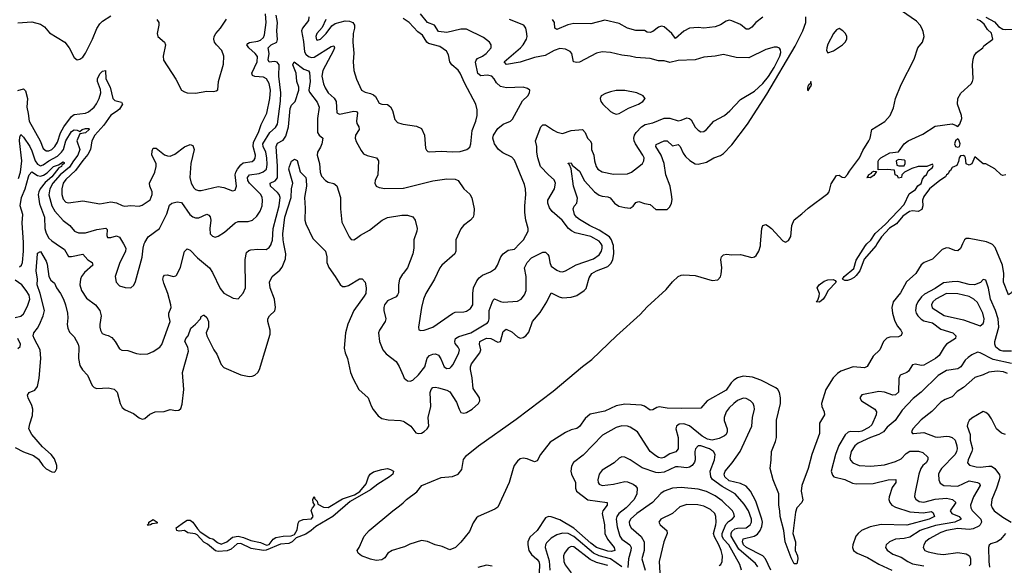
# Model space of a CAD drawing. Header units: inches. Extents: x 1694797 to 1849917, y 907313 to 1017959.
# Tile 669 of 834: x 1817283 to 1824260, y 957724 to 961589. Entities that reach past the tile are written whole.
import ezdxf

# ---------------------------------------------------------------- set-up
doc = ezdxf.new("R2010")
doc.units = ezdxf.units.IN
doc.header["$MEASUREMENT"] = 0
for name, color, linetype in [('B8915', 7, 'Continuous'), ('B8916', 7, 'Continuous'), ('B8925', 7, 'Continuous'), ('B8926', 7, 'Continuous')]:
    doc.layers.add(name, color=color, linetype=linetype)

msp = doc.modelspace()

# ---------------------------------------------------------------- linework, layer by layer
at = {"layer": 'B8915', "color": 5}
for points, elevation in [([(1817250, 958558.7), (1817310, 958527.7), (1817381.5, 958501.5), (1817416.1, 958476.1), (1817447.4, 958430), (1817470, 958407.6), (1817510, 958386), (1817530, 958384.9), (1817537.2, 958390), (1817546.6, 958410), (1817547.3, 958430), (1817530, 958478), (1817505.1, 958510), (1817444.2, 958564.2), (1817369.8, 958649.8), (1817348.3, 958690), (1817353.9, 958726.1), (1817374.7, 958785.3), (1817375.8, 958830), (1817370, 958855.1), (1817342, 958910), (1817337.6, 958930), (1817351.2, 958948.8), (1817390, 958964.4), (1817410, 958990.7), (1817421.4, 959050), (1817432, 959188), (1817427.6, 959250), (1817385.3, 959330), (1817379.1, 959350), (1817382.5, 959370), (1817410, 959404.9), (1817423.4, 959430), (1817449.2, 959490), (1817458.8, 959530), (1817427.7, 959650), (1817406.5, 959710), (1817409.4, 959750), (1817400.2, 959810), (1817408.8, 959930), (1817410, 959936), (1817430, 959946.8), (1817470, 959879.1), (1817477.6, 959857.6), (1817488.9, 959768.9), (1817504.6, 959744.6), (1817530, 959722), (1817543.8, 959690), (1817572.9, 959650), (1817593.2, 959610), (1817608.2, 959568.2), (1817620.8, 959510), (1817623.4, 959476.6), (1817619.3, 959430), (1817623.2, 959403.2), (1817635.8, 959375.8), (1817670, 959342.4), (1817698.6, 959290), (1817703.1, 959270), (1817699.8, 959190), (1817710, 959139.3), (1817728.8, 959108.8), (1817764, 959070), (1817796.9, 958996.9), (1817810, 958983.8), (1817830, 958977), (1817910, 958980.3), (1817952.3, 958972.3), (1817973.7, 958950), (1817994.9, 958870), (1818010, 958841.6), (1818030, 958824.4), (1818090, 958799.3), (1818130, 958768), (1818150, 958759.3), (1818170, 958763), (1818205.9, 958794.1), (1818244, 958810), (1818307.5, 958812.5), (1818350, 958826.7), (1818390, 958820.7), (1818410, 958822.8), (1818424.5, 958835.5), (1818435.2, 958864.8), (1818446, 958970), (1818436, 959090), (1818478.2, 959241.8), (1818474.8, 959270), (1818454.2, 959310), (1818460.3, 959330), (1818476, 959350), (1818496.7, 959403.3), (1818530, 959432), (1818563.7, 959470), (1818570, 959485.3), (1818584.9, 959495.1), (1818590, 959496.5), (1818610, 959479.1), (1818621.9, 959450), (1818620.1, 959410), (1818605.5, 959370), (1818608.9, 959348.9), (1818658.4, 959250), (1818680.2, 959220.2), (1818710, 959146.7), (1818730, 959124.2), (1818850, 959074), (1818910, 959060.7), (1818930, 959062.7), (1818950, 959071.6), (1818969.9, 959090.1), (1818981.2, 959110), (1819058.5, 959361.5), (1819058.9, 959390), (1819040.3, 959450), (1819042.2, 959470), (1819053.1, 959490), (1819090, 959525.8), (1819096.4, 959550), (1819088.7, 959610), (1819057, 959690), (1819054.2, 959730), (1819071.5, 959770), (1819125.8, 959814.2), (1819143.9, 959836.1), (1819166.1, 959893.9), (1819168.2, 959930), (1819155.2, 960000)], 620), ([(1817281.8, 959838.2), (1817295.4, 959850), (1817302.5, 959870), (1817309.9, 959949.9), (1817309.9, 960000)], 640), ([(1817541.7, 960000), (1817600.6, 959960.6), (1817630, 959910.6), (1817650, 959910.3), (1817730, 959927.7), (1817766.9, 959886.9), (1817797, 959870), (1817801.2, 959850), (1817742.5, 959797.5), (1817722, 959770), (1817712.8, 959750), (1817710.2, 959710), (1817721.5, 959670), (1817755.9, 959615.9), (1817819.5, 959570), (1817850.2, 959530), (1817860.2, 959490), (1817850.2, 959430), (1817851.4, 959410), (1817855.3, 959390), (1817866.7, 959366.7), (1817890, 959355.6), (1817910, 959352.6), (1817936.6, 959336.6), (1817960.2, 959310), (1817990, 959257.1), (1818007.9, 959247.9), (1818050, 959244.9), (1818110, 959225.3), (1818140.7, 959220.7), (1818190, 959222), (1818230, 959237.6), (1818275.1, 959270), (1818291, 959289), (1818349.6, 959450), (1818339.7, 959490), (1818339.7, 959510), (1818355.4, 959550), (1818353.5, 959570), (1818332.8, 959650), (1818303.5, 959723.5), (1818298.1, 959750), (1818302.2, 959770), (1818310, 959778.2), (1818330, 959781.5), (1818370, 959770.9), (1818390, 959775.5), (1818397.5, 959782.5), (1818423.7, 959836.3), (1818450, 959946.8), (1818461.7, 959958.3), (1818470, 959964.9), (1818490, 959956.4), (1818542.6, 959902.6), (1818627.6, 959830), (1818650, 959798.4), (1818704.6, 959684.6), (1818730, 959650.6), (1818795.2, 959615.2), (1818830, 959610.6), (1818867.2, 959652.8), (1818882.6, 959690), (1818880.7, 959890), (1818890, 959939.3), (1818905.7, 959954.3), (1818921.1, 959958.9), (1818970, 959964.1), (1819030, 959961.3), (1819050, 959974.3), (1819064.6, 959995.4), (1819066, 960000)], 640), ([(1818018.5, 960000), (1818036, 959970), (1818033.9, 959946.1), (1817992.4, 959870), (1817958.7, 959770), (1817966.7, 959730), (1817990, 959703.8), (1818030, 959692.7), (1818069.5, 959690.5), (1818092.2, 959707.7), (1818104.6, 959735.4), (1818150, 959906), (1818157.6, 959970), (1818165.9, 960000)], 660), ([(1819398.4, 960000), (1819449.4, 959949.4), (1819460.2, 959910), (1819460.2, 959870), (1819472.7, 959832.7), (1819519.5, 959770), (1819552.9, 959712.9), (1819570, 959698.4), (1819590, 959698.7), (1819612.9, 959707.1), (1819690, 959754.4), (1819710, 959753), (1819730.7, 959729.3), (1819738, 959690), (1819734.9, 959650), (1819724.6, 959630), (1819650.3, 959530), (1819608.1, 959431.9), (1819591.1, 959370), (1819582.4, 959262.4), (1819588.8, 959230), (1819606.7, 959190), (1819628, 959090), (1819645.1, 959045.1), (1819685.5, 958970), (1819751.8, 958910), (1819772.5, 958852.5), (1819787, 958827), (1819822.3, 958782.3), (1819850, 958764.4), (1819894.4, 958754.4), (1819982, 958750), (1820000, 958744.4)], 620), ([(1817250, 959478.5), (1817290.4, 959489.6), (1817310, 959505.2), (1817339.2, 959560.8), (1817354, 959610), (1817350, 959637.6), (1817330, 959671.1), (1817298.5, 959710), (1817250, 959744.4)], 640), ([(1820000, 959791.4), (1819994.8, 959785.2), (1819974.7, 959750), (1819968.4, 959710), (1819966.6, 959653.4), (1819960.5, 959639.5), (1819950, 959625.8), (1819890, 959596.8), (1819869.1, 959570), (1819862.4, 959550), (1819862.8, 959530), (1819877.2, 959470), (1819872.3, 959450), (1819832.6, 959390), (1819826.7, 959370), (1819833.8, 959310), (1819856.9, 959250), (1819880.9, 959220.9), (1819950, 959168.4), (1819972.8, 959132.8), (1820000, 959068.4)], 640), ([(1817270, 959259.5), (1817285.4, 959274.6), (1817288.3, 959290), (1817269.8, 959330)], 640), ([(1820000, 957851.3), (1819922, 957830), (1819892, 957810), (1819870, 957778), (1819850, 957762), (1819810, 957759), (1819770, 957766.6), (1819705.2, 957790), (1819682, 957810), (1819675.3, 957830), (1819689.2, 957850.8), (1819724.5, 957930), (1819759.7, 957970), (1819927.2, 958110), (1819975.2, 958144.8), (1820000, 958167.4)], 580)]:
    msp.add_lwpolyline(points, dxfattribs=dict(at, elevation=elevation))
at = {"layer": 'B8915', "color": 5, "elevation": 580}
for points in [[(1819010, 957828.3), (1818922.4, 957842.4), (1818850, 957878.3), (1818824.9, 957875.1), (1818781.2, 957838.8), (1818753.6, 957826.4), (1818690, 957822.7), (1818670, 957827.3), (1818614.1, 957874.1), (1818587.1, 957887.1), (1818539.9, 957939.9), (1818526.2, 957946.2), (1818474.2, 957954.2), (1818450, 957969.6), (1818413.3, 957966.7), (1818397.2, 957970), (1818391.3, 957990), (1818450, 958033), (1818470, 958043.2), (1818490, 958042.9), (1818510.6, 958030.6), (1818542, 957982), (1818562.1, 957962.1), (1818630, 957916.3), (1818650.8, 957910.8), (1818684.5, 957884.5), (1818710, 957872.8), (1818750.9, 957889.1), (1818790, 957923.2), (1818830, 957930.2), (1818870, 957921.4), (1818920.2, 957900.2), (1818990, 957886.3), (1819033, 957867), (1819050, 957871.5), (1819079.1, 957910), (1819099.1, 957920.9), (1819150, 957931.5), (1819206.6, 957933.4), (1819230, 957943), (1819250, 957976), (1819256.6, 958023.4), (1819264, 958036), (1819292.1, 958047.9), (1819350, 958052), (1819362, 958070), (1819348.9, 958111.1), (1819358, 958130), (1819375.3, 958150), (1819362.7, 958170), (1819361.2, 958190), (1819369.5, 958210.5), (1819375.2, 958195.2), (1819390, 958178), (1819396.3, 958156.3), (1819436.9, 958136.9), (1819470, 958133.4), (1819570, 958194.6), (1819656, 958224), (1819693.2, 958246.8), (1819738.9, 958301.1), (1819754.7, 958350), (1819766.4, 958370), (1819790, 958385), (1819850, 958403.5), (1819889.1, 958409.1), (1819910, 958403.6), (1819931.7, 958390), (1819926.2, 958370), (1819904.4, 958350), (1819821.8, 958298.2), (1819770, 958259.7), (1819624.8, 958175.2), (1819502.5, 958070), (1819380.5, 957999.5), (1819348, 957970), (1819310, 957944.9), (1819242.2, 957917.8), (1819213.2, 957890), (1819190, 957877.8), (1819130, 957874.4), (1819029.1, 957830.9)], [(1818190, 958006), (1818188.2, 958010), (1818198.9, 958021.1), (1818198.9, 958030), (1818230, 958048.5), (1818257.6, 958030), (1818256.5, 958023.5), (1818222.8, 958017.2), (1818210, 958009.8)]]:
    msp.add_lwpolyline(points, close=True, dxfattribs=at)
at = {"layer": 'B8916', "color": 5}
for points, elevation in [([(1817270, 961087), (1817310, 961098.5), (1817324.3, 961084.3), (1817339.5, 961030), (1817332.9, 960970), (1817343.9, 960923.9), (1817349.7, 960869.7), (1817427.7, 960730), (1817450, 960676.9), (1817470, 960660.1), (1817490, 960660.3), (1817510, 960669.2), (1817532, 960690), (1817550, 960722.2), (1817572.9, 960787.1), (1817595.1, 960830), (1817650, 960902.7), (1817670, 960917.5), (1817750, 960926.7), (1817770, 960936.4), (1817809.7, 960970.3), (1817827.8, 960992.2), (1817846.4, 961030), (1817856.9, 961070), (1817854.7, 961094.7), (1817834.2, 961150), (1817833.8, 961170), (1817850, 961206), (1817870, 961223.2), (1817891.4, 961230), (1817893.3, 961170), (1817923.6, 961110), (1817943.3, 961030), (1817957.3, 961017.3), (1818004.6, 961004.6), (1818010, 960996.4), (1818011.9, 960990), (1817990, 960956.2), (1817970, 960938.3), (1817927.9, 960912.1), (1817878.7, 960841.3), (1817816.7, 960770), (1817794.9, 960730), (1817783.7, 960670), (1817766.5, 960633.5), (1817730, 960592.2), (1817678.2, 960521.8), (1817610, 960457.1), (1817592.3, 960430), (1817581.3, 960390), (1817580.9, 960350), (1817590, 960318), (1817610, 960297.5), (1817630, 960292.5), (1817730, 960305.8), (1817850, 960284.6), (1817930, 960299.5), (1817970, 960292.4), (1818010, 960272.2), (1818029, 960269), (1818070, 960273.1), (1818128.9, 960268.9), (1818150, 960276.1), (1818207.1, 960312.9), (1818221.8, 960350), (1818222.2, 960370), (1818206.4, 960410), (1818203.5, 960430), (1818241.4, 960510), (1818250.8, 960550), (1818249, 960570), (1818219.6, 960630), (1818221.2, 960658.8), (1818230, 960678.9), (1818250, 960678.2), (1818310, 960632.1), (1818330, 960624.1), (1818350, 960622.6), (1818383.5, 960636.5), (1818450, 960689.4), (1818490, 960705.5), (1818510, 960697.6), (1818518.6, 960670), (1818495.3, 960570), (1818489.2, 960470), (1818498.4, 960430), (1818517.1, 960397.1), (1818530, 960384.9), (1818550, 960378.5), (1818570, 960378.6), (1818690, 960407.7), (1818730, 960400.7), (1818790, 960375.8), (1818810, 960380.5), (1818818.8, 960410), (1818810.3, 960490), (1818814.9, 960510), (1818826.7, 960530), (1818850, 960561), (1818866.1, 960573.9), (1818930, 960585.4), (1818944.4, 960595.6), (1818952, 960608), (1818954.3, 960630), (1818938.3, 960690), (1818939.1, 960720.9), (1818975.6, 960790), (1818993.8, 960846.2), (1819033.2, 960926.8), (1819055.3, 961030), (1819060.5, 961090), (1819050, 961136), (1819031.8, 961170), (1819010, 961181.1), (1818950, 961185.5), (1818933.3, 961193.3), (1818929.1, 961210), (1818966.2, 961290), (1818967.1, 961327.1), (1818951.9, 961350), (1818906.2, 961390), (1818892.4, 961410), (1818898.9, 961421.1), (1818911.7, 961428.3), (1818970, 961436.3), (1818990, 961443.7), (1819010, 961462.5), (1819017.5, 961482.5), (1819028.9, 961570), (1819024.2, 961630)], 680), ([(1817270, 961567.7), (1817370, 961572.9), (1817430, 961558), (1817458.2, 961538.2), (1817494.9, 961494.9), (1817602.4, 961430), (1817634.4, 961390), (1817670, 961321), (1817690, 961304), (1817710, 961308.2), (1817730, 961324.4), (1817750, 961352.7), (1817799.8, 961450), (1817830, 961527.2), (1817850, 961559), (1817870, 961578.2), (1817930, 961617)], 720), ([(1818165.9, 960000), (1818169, 960011), (1818193.6, 960050), (1818274.3, 960110), (1818325.9, 960214.1), (1818345.7, 960274.3), (1818360.4, 960290), (1818398.2, 960298.2), (1818430, 960293.5), (1818488.9, 960208.9), (1818510, 960193.2), (1818530, 960185.7), (1818553.6, 960186.4), (1818610, 960211.7), (1818623.6, 960203.6), (1818632, 960192), (1818636.5, 960170), (1818629.3, 960109.3), (1818632.3, 960072.3), (1818650, 960054.6), (1818669.2, 960049.2), (1818690, 960054.9), (1818735.3, 960084.7), (1818810, 960150.2), (1818830, 960159.8), (1818901.1, 960158.9), (1818932.3, 960167.7), (1818964, 960196), (1818986.5, 960233.5), (1819000.7, 960270), (1819004.2, 960310), (1819001, 960330), (1818991.4, 960350), (1818911.3, 960430), (1818900.4, 960450), (1818897.3, 960470), (1818910.4, 960489.6), (1818980.9, 960499.1), (1819008.9, 960511.1), (1819031.5, 960530), (1819037.4, 960562.6), (1819033.8, 960610), (1819026.9, 960650), (1819009.2, 960690), (1819007.1, 960710), (1819056.4, 960790), (1819095, 960825), (1819110.6, 960849.4), (1819130.9, 961010.9), (1819134.5, 961070), (1819119, 961190), (1819121.7, 961270), (1819108.3, 961288.3), (1819088.1, 961291.9), (1819050, 961288.7), (1819043.5, 961303.5), (1819050.3, 961349.7), (1819044.3, 961390), (1819063.9, 961410), (1819105, 961430), (1819110.4, 961449.6), (1819106.2, 961510), (1819109, 961570), (1819100.9, 961620.9)], 660), ([(1818255.6, 961590), (1818270.2, 961570), (1818270.2, 961550), (1818256.5, 961490), (1818262.6, 961470), (1818310.2, 961430.2), (1818316.9, 961410), (1818298.7, 961330), (1818301.7, 961301.7), (1818390, 961167.3), (1818430, 961090.5), (1818450, 961077.1), (1818470.3, 961070.3), (1818530, 961069.2), (1818610, 961081.7), (1818659.4, 961080.6), (1818675.8, 961084.2), (1818687.3, 961092.7), (1818691.9, 961151.9), (1818726.5, 961273.5), (1818729.9, 961330), (1818715.2, 961370), (1818677.1, 961410), (1818664.1, 961430), (1818659.7, 961450), (1818662.1, 961470), (1818671.9, 961490), (1818706.7, 961530), (1818747.5, 961592.5)], 720), ([(1819332.5, 961610), (1819330, 961583.1), (1819286.8, 961530), (1819280.7, 961510), (1819295.2, 961435.2), (1819301.3, 961361.3), (1819310, 961345), (1819330, 961327.5), (1819350, 961321.2), (1819370, 961324.3), (1819490, 961399.8), (1819510, 961404.9), (1819513.3, 961390), (1819506.9, 961370), (1819430, 961229.6), (1819425.2, 961190), (1819435.5, 961135.5), (1819446.8, 961106.8), (1819470, 961071.3), (1819512.6, 961032.6), (1819525.1, 961010), (1819530.5, 960930), (1819550, 960920.8), (1819650, 960940.1), (1819670, 960938.6), (1819677.8, 960930), (1819668.9, 960870), (1819673.1, 960853.1), (1819686.7, 960830), (1819688.9, 960810), (1819663.1, 960770), (1819661.1, 960750), (1819667, 960727), (1819702, 960662), (1819719.6, 960639.6), (1819746.3, 960626.3), (1819811.1, 960611.1), (1819826.7, 960590), (1819821.5, 960490), (1819803.1, 960450), (1819799.5, 960430), (1819808.5, 960410), (1819830, 960400.8), (1819870, 960393.6), (1820000, 960396.5)], 660), ([(1819453.4, 961590), (1819426.4, 961533.6), (1819388.4, 961490), (1819382.2, 961470), (1819387.3, 961447.3), (1819390, 961444.6), (1819414, 961450), (1819454.8, 961490), (1819495.3, 961544.7), (1819518.6, 961561.4), (1819590, 961580.6), (1819619.6, 961579.6), (1819644, 961570), (1819656.6, 961550), (1819656.6, 961530), (1819646.3, 961490), (1819642.6, 961430), (1819651.3, 961351.3), (1819646.2, 961290), (1819651.2, 961230), (1819670, 961167.7), (1819706, 961090), (1819730, 961075.2), (1819770, 961066.8), (1819790, 961057.7), (1819803.8, 961043.8), (1819830, 960998.4), (1819850, 960991.6), (1819890, 960987.7), (1819910, 960971.8), (1819924.9, 960944.9), (1819941.6, 960881.6), (1819961.2, 960861.2), (1819990.9, 960850.9), (1820000, 960849.5)], 680), ([(1819066, 960000), (1819073.7, 960026.3), (1819078.5, 960110), (1819121.7, 960270), (1819128.6, 960328.6), (1819120.8, 960350), (1819110, 960364), (1819060.3, 960410), (1819058.3, 960430), (1819093.4, 960446.6), (1819110.3, 960469.7), (1819110.7, 960550.7), (1819099.3, 960690), (1819110, 960714.3), (1819150, 960735.7), (1819170, 960763.6), (1819186.7, 960830), (1819200.8, 960959.2), (1819210, 960982.3), (1819234.3, 961010), (1819262.2, 961090), (1819262.2, 961110), (1819246.6, 961150), (1819241.6, 961210), (1819218.8, 961270), (1819228.5, 961291.5), (1819297.6, 961237.6), (1819330, 961226.7), (1819335.7, 961215.7), (1819340.5, 961150), (1819332.7, 961090), (1819335.6, 961075.6), (1819390, 961005.3), (1819405.8, 960970), (1819393.5, 960890), (1819393.7, 960790), (1819404, 960770), (1819430.4, 960750), (1819424.2, 960710), (1819414.8, 960685.2), (1819392.3, 960650), (1819390.2, 960630), (1819407.1, 960570), (1819411.6, 960510), (1819421.1, 960481.1), (1819449.3, 960449.3), (1819470, 960438.9), (1819510, 960428.7), (1819531.1, 960411.1), (1819557.3, 960330), (1819555.3, 960250), (1819565.3, 960154.7), (1819617.1, 960050), (1819632.8, 960032.8), (1819650, 960030.5), (1819670, 960040.4), (1819698, 960062), (1819762.5, 960097.5), (1819852, 960170), (1819890, 960187.7), (1819990, 960204), (1820000, 960203.9)], 640), ([(1817275.6, 960464.4), (1817289.2, 960510), (1817297.1, 960590), (1817281.6, 960730), (1817283.3, 960756.7), (1817290, 960774.9), (1817310, 960757.7), (1817355.9, 960690), (1817370, 960660.9), (1817393.1, 960590), (1817410, 960565.4), (1817430, 960554.7), (1817450, 960560.8), (1817490.1, 960589.8), (1817550, 960621.4), (1817580.4, 960650), (1817593.8, 960670), (1817610.9, 960730), (1817650, 960796), (1817670, 960808.2), (1817690, 960806.7), (1817710, 960798), (1817725.6, 960810), (1817750, 960817.8), (1817770, 960819), (1817774.9, 960814.9), (1817775.1, 960810), (1817750, 960786.3), (1817710, 960779.6), (1817688.8, 960730), (1817709.4, 960670), (1817695.1, 960630), (1817663.4, 960590), (1817636.7, 960543.3), (1817570, 960491.1), (1817517.7, 960430), (1817496.4, 960390), (1817489.2, 960349.2), (1817510.6, 960270), (1817531.6, 960231.6), (1817590, 960165.5), (1817638, 960130), (1817672, 960090), (1817699, 960079), (1817750, 960078.7), (1817830, 960102.4), (1817893.1, 960113.1), (1817903.1, 960103.1), (1817901.2, 960061.2), (1817906.1, 960046.1), (1817930, 960046), (1817970, 960058.5), (1817990, 960048.7), (1818018.5, 960000)], 660), ([(1819155.2, 960000), (1819149.7, 960030), (1819148.4, 960071.6), (1819161.4, 960190), (1819206, 960330), (1819209.2, 960390), (1819218.5, 960430), (1819191.3, 960530), (1819194.7, 960550), (1819210, 960586.8), (1819230, 960601), (1819250, 960591.3), (1819270.2, 960510.2), (1819310, 960470.3), (1819313.4, 960453.4), (1819314.7, 960410), (1819301.1, 960330), (1819306.1, 960253.9), (1819304.7, 960170), (1819310, 960144), (1819359.1, 960039.1), (1819398.4, 960000)], 620), ([(1817309.9, 960000), (1817309.9, 960010), (1817299.6, 960150), (1817305.8, 960210), (1817286.2, 960270), (1817295.4, 960330), (1817321.8, 960390), (1817344.5, 960475.5), (1817350, 960491.1), (1817370, 960510.6), (1817410, 960484.8), (1817430, 960480.5), (1817452.7, 960487.3), (1817476.6, 960503.4), (1817523.6, 960550), (1817558.5, 960561.5), (1817590, 960581.1), (1817597.2, 960577.2), (1817598.4, 960570), (1817581.8, 960558.2), (1817579.4, 960550), (1817561.1, 960538.9), (1817510, 960475.5), (1817463.6, 960436.4), (1817428.5, 960391.5), (1817417.9, 960370), (1817414.6, 960350), (1817424.4, 960284.4), (1817459.1, 960190), (1817460.1, 960110), (1817470, 960075.9), (1817490, 960041.3), (1817510, 960021.3), (1817541.7, 960000)], 640)]:
    msp.add_lwpolyline(points, dxfattribs=dict(at, elevation=elevation))
at = {"layer": 'B8925', "color": 5}
for points, elevation in [([(1823964.3, 960000), (1823950, 959967.3), (1823930, 959950.8), (1823910, 959953), (1823870, 959971.2), (1823850, 959973.3), (1823819.1, 959960.9), (1823750, 959892.3), (1823691.2, 959868.8), (1823670, 959851.9), (1823632.9, 959790), (1823567.3, 959732.7), (1823525.3, 959654.7), (1823473.3, 959590), (1823462.1, 959550), (1823467, 959510), (1823481.1, 959461.1), (1823501.3, 959421.3), (1823526.2, 959390), (1823535.6, 959370), (1823529.2, 959350.8), (1823510, 959342.9), (1823450, 959340.6), (1823427.1, 959332.9), (1823404.3, 959310), (1823379.1, 959250), (1823330, 959204.6), (1823287.6, 959132.4), (1823270, 959123.7), (1823190, 959129.9), (1823101.5, 959098.5), (1823077.8, 959082.2), (1823048.4, 959051.6), (1822995.1, 958970), (1822965.8, 958870), (1822967.8, 958847.8), (1822983.8, 958810), (1822985.4, 958790), (1822951.5, 958730), (1822950, 958658), (1822896.6, 958510), (1822870.8, 958410), (1822824.7, 958290), (1822821.5, 958250), (1822833.2, 958186.8), (1822826, 958170), (1822789.2, 958130.8), (1822779.5, 958100.5), (1822761.5, 957950), (1822779.5, 957890), (1822777.8, 957830), (1822795.4, 957790), (1822797.6, 957770), (1822790, 957735.3), (1822770, 957734), (1822750, 957776), (1822708.2, 957890), (1822697.2, 957970), (1822670.8, 958070), (1822669.8, 958110), (1822662.2, 958150), (1822661.7, 958230), (1822621.1, 958330), (1822599.8, 958410), (1822609, 958470), (1822610, 958530.6), (1822639.1, 958600.9), (1822645.8, 958630), (1822646.9, 958753.1), (1822673.1, 958870), (1822673.3, 958910), (1822667.5, 958947.5), (1822656, 958970), (1822641.8, 958981.8), (1822535.2, 959035.2), (1822476.3, 959056.2), (1822410, 959064.5), (1822370, 959053), (1822343.7, 959036.3), (1822324, 959016), (1822290, 958964.9), (1822155.4, 958890), (1822110, 958837.7), (1821970, 958833.7), (1821870, 958838.1), (1821813.6, 958846.4), (1821797.1, 958842.9), (1821770, 958826), (1821750, 958822.4), (1821710.4, 958850.4), (1821690, 958857.9), (1821570, 958864.7), (1821510, 958852.8), (1821430, 958816.6), (1821325.4, 958794.6), (1821290, 958764.7), (1821250, 958706.1), (1821230, 958692.9), (1821190, 958682.9), (1821150, 958665.5), (1821042.8, 958597.2), (1820973.8, 958510), (1820950, 958463.7), (1820930, 958456.4), (1820878.2, 958478.2), (1820850, 958482.4), (1820830, 958477.2), (1820810, 958460.5), (1820787.5, 958430), (1820778.8, 958410), (1820752.1, 958310), (1820670, 958136), (1820650, 958121.6), (1820531, 958070), (1820519.9, 958060.1), (1820495.8, 958024.2), (1820470, 957962.7), (1820410, 957887.6), (1820372.2, 957850), (1820330, 957832.7), (1820277.5, 957857.5), (1820228, 957870), (1820172.1, 957892.1), (1820130, 957899.3), (1820047.1, 957872.9), (1820010, 957854), (1820000, 957851.3)], 580), ([(1820000, 958167.4), (1820024.7, 958190), (1820096.7, 958243.3), (1820132.3, 958290), (1820270, 958347.1), (1820350, 958353.2), (1820391, 958369), (1820416.2, 958403.8), (1820426.8, 958473.2), (1820450, 958501.4), (1820535, 958570), (1820800.5, 958759.5), (1821062.5, 958957.5), (1821270, 959132.3), (1821338.2, 959181.8), (1821511.9, 959350), (1821680.4, 959499.6), (1821730, 959554.6), (1821863.2, 959676.8), (1821910, 959731.9), (1821950, 959770.2), (1821970, 959779.6), (1821990, 959781.1), (1822070, 959777), (1822190, 959742.4), (1822230, 959745.5), (1822250, 959767.3), (1822254.6, 959785.4), (1822258.9, 959830), (1822251.6, 959890), (1822256, 959910), (1822270, 959924), (1822291.9, 959928.1), (1822330, 959923.1), (1822390, 959924.7), (1822470, 959904.2), (1822490, 959908.2), (1822500.9, 959919.1), (1822521, 959950), (1822532.6, 959987.4), (1822533.5, 960000)], 580), ([(1820000, 958744.4), (1820010, 958741.3), (1820055.5, 958710), (1820090, 958662), (1820110, 958657.1), (1820130, 958661.1), (1820150, 958672), (1820171.1, 958690), (1820181.5, 958710), (1820177.7, 958770), (1820195.3, 958850), (1820191.9, 958948.1), (1820197.8, 958970), (1820210, 958984.4), (1820230, 958986), (1820250, 958980.9), (1820310, 958963.8), (1820331.8, 958951.8), (1820379.3, 958879.3), (1820396.6, 958830), (1820410, 958806.6), (1820430, 958802), (1820450, 958807.1), (1820489.3, 958830), (1820534.8, 958870), (1820543.9, 958890), (1820541.7, 958910), (1820495.8, 958975.8), (1820489.1, 959050.9), (1820476.4, 959110), (1820476.6, 959130), (1820484.9, 959150), (1820542.7, 959230), (1820549.9, 959250), (1820540.6, 959290), (1820544.4, 959310), (1820590, 959333.9), (1820621.1, 959330), (1820670, 959305.2), (1820689.8, 959310.2), (1820710, 959381.3), (1820730, 959396.1), (1820770, 959378.2), (1820810, 959341.5), (1820830, 959334), (1820850, 959338.5), (1820869.6, 959350), (1820890, 959375.5), (1820917.6, 959450), (1820970, 959515.5), (1821018.1, 959590), (1821050, 959654.4), (1821105.4, 959625.4), (1821130, 959619), (1821190, 959624.3), (1821230, 959636), (1821282.2, 959670), (1821296, 959684), (1821318.8, 959761.1), (1821336.5, 959790), (1821370, 959809.1), (1821450, 959840.5), (1821474.9, 959865.1), (1821486.7, 959890), (1821494.2, 959930), (1821489.6, 959990), (1821486.2, 960000)], 620), ([(1820000, 959068.4), (1820007.8, 959050), (1820030, 959031.6), (1820050, 959029.2), (1820070, 959036.5), (1820110, 959072.7), (1820153.3, 959130), (1820170, 959190.3), (1820186.9, 959210), (1820210, 959218.6), (1820230, 959221.5), (1820251.6, 959211.6), (1820267.1, 959187.1), (1820290.4, 959130), (1820310, 959118.3), (1820330, 959120.9), (1820341.3, 959130), (1820353.7, 959146.3), (1820394.2, 959230), (1820399.1, 959250), (1820391.1, 959270), (1820370, 959296), (1820366, 959310), (1820370.9, 959330), (1820394.6, 959345.4), (1820478.9, 959370), (1820598.7, 959441.3), (1820605.7, 959450), (1820609.2, 959470), (1820609.9, 959530), (1820630, 959586.7), (1820637.5, 959602.5), (1820648.4, 959611.5), (1820690, 959592), (1820710, 959587.5), (1820810, 959594.9), (1820835.8, 959610), (1820859.7, 959640.3), (1820871.8, 959670), (1820871.6, 959770), (1820860.2, 959830), (1820878.1, 959870), (1820910, 959900.9), (1820990, 959943.2), (1821010, 959941.2), (1821026.4, 959926.4), (1821033.3, 959913.3), (1821039.3, 959870), (1821050, 959843.2), (1821090, 959813.8), (1821110, 959804.9), (1821130, 959802.7), (1821150, 959808.9), (1821226.7, 959853.3), (1821350, 959894.8), (1821390, 959923), (1821406.5, 959950), (1821411.2, 959970), (1821409.9, 959990), (1821403.3, 960000)], 640), ([(1820076.5, 960000), (1820076.9, 959970), (1820067.9, 959930), (1820032.1, 959830), (1820000, 959791.4)], 640), ([(1820374, 960000), (1820372.9, 959950), (1820365.7, 959930), (1820274, 959850), (1820260.3, 959830), (1820222.6, 959750), (1820161.1, 959650), (1820144.2, 959610), (1820130.3, 959550), (1820108.4, 959410), (1820110.8, 959390.8), (1820126.2, 959386.2), (1820148, 959390), (1820210, 959411.6), (1820350, 959508.4), (1820370, 959517.2), (1820430, 959518.5), (1820450, 959524.4), (1820477.5, 959542.5), (1820493.8, 959570), (1820493.7, 959650), (1820499.5, 959690), (1820521.5, 959738.5), (1820539, 959761), (1820561.5, 959778.5), (1820618.1, 959801.9), (1820653.9, 959826.1), (1820669.8, 959850), (1820691.5, 959908.5), (1820708.6, 959931.4), (1820744.7, 959955.3), (1820790, 959963.1), (1820825, 960000)], 660), ([(1823357.9, 960000), (1823351, 959989), (1823267.6, 959892.4), (1823235.3, 959810), (1823210, 959775.8), (1823196.9, 959763.1), (1823170, 959748.7), (1823150, 959740.9), (1823130, 959742.6), (1823112.7, 959750), (1823125.6, 959770), (1823193.2, 959826.8), (1823210, 959885.5), (1823276.3, 959990), (1823286.6, 960000)], 560), ([(1824326.8, 960000), (1824340.8, 959870), (1824325.2, 959734.8), (1824328.3, 959708.3), (1824319.5, 959670), (1824310, 959654.5), (1824290, 959640.9), (1824253.3, 959730), (1824257.1, 959790), (1824248.2, 959850), (1824195.6, 959975.6), (1824175.9, 959995.9), (1824167, 960000)], 580), ([(1824310, 959241.2), (1824250, 959240.9), (1824230, 959245.7), (1824201, 959270), (1824193.5, 959290), (1824193.3, 959310), (1824220.3, 959410), (1824217.4, 959470), (1824198.3, 959530), (1824162.2, 959610), (1824147.4, 959687.4), (1824130, 959743.7), (1824110, 959749.6), (1824092, 959728), (1824048.4, 959711.6), (1824010, 959713.5), (1823930, 959733.5), (1823890, 959732.8), (1823830, 959724.7), (1823770, 959684.3), (1823694.6, 959645.4), (1823674, 959626), (1823647, 959590), (1823635.8, 959564.2), (1823630.5, 959530), (1823634.7, 959510), (1823646.7, 959490), (1823670, 959467.5), (1823690, 959456.6), (1823750, 959440.6), (1823810, 959397.5), (1823895.6, 959370), (1823917.1, 959350), (1823913.7, 959330), (1823849.3, 959290), (1823832.7, 959270), (1823797.8, 959210), (1823772, 959190), (1823690, 959141.8), (1823670, 959139.7), (1823630, 959147.6), (1823610, 959144.2), (1823581.8, 959098.2), (1823570, 959089.1), (1823523.2, 959070), (1823512.1, 959047.9), (1823509.2, 958950.8), (1823490, 958930.5), (1823470, 958928.6), (1823410, 958949.9), (1823370, 958954.1), (1823250, 958930.8), (1823235.8, 958910), (1823247, 958890), (1823342.8, 958830), (1823354.2, 958810), (1823352.4, 958790), (1823321.2, 958718.8), (1823301, 958699), (1823250, 958674.7), (1823230, 958670.3), (1823170, 958671.3), (1823153, 958667), (1823131.4, 958648.6), (1823086.6, 958573.4), (1823063.4, 958510), (1823034.3, 958390), (1823041.7, 958361.7), (1823052.4, 958350), (1823130, 958332.1), (1823185.4, 958305.4), (1823210, 958301), (1823330, 958302.9), (1823436, 958330), (1823491, 958331), (1823490.2, 958310), (1823465.8, 958274.2), (1823445, 958210), (1823442.9, 958190), (1823447.7, 958170), (1823463.2, 958150), (1823490, 958135.6), (1823590, 958101.7), (1823685, 958095), (1823744.1, 958104.1), (1823755.8, 958095.8), (1823765.8, 958070), (1823727.9, 958050), (1823570, 958008.6), (1823387, 958013), (1823310, 957997.3), (1823248.6, 957971.4), (1823223.7, 957950), (1823209, 957930), (1823186.9, 957870), (1823184, 957850), (1823191.7, 957830), (1823216.5, 957810), (1823290, 957778.1), (1823371.5, 957731.5), (1823462, 957690)], 620), ([(1824310, 959152.7), (1824181.9, 959181.9), (1824090, 959228.7), (1824070, 959233.3), (1824030, 959216), (1824004.3, 959195.7), (1823983.8, 959176.2), (1823951, 959130), (1823930, 959115.7), (1823850, 959103.8), (1823791.4, 959068.6), (1823670, 958949.8), (1823613.9, 958906.1), (1823537.4, 958822.6), (1823485.8, 958750), (1823430, 958702.9), (1823403, 958670), (1823370.1, 958649.9), (1823311.3, 958630), (1823224.2, 958590), (1823199.8, 958570), (1823173.8, 958530), (1823166.1, 958486.1), (1823169.5, 958469.5), (1823186, 958450), (1823232, 958432), (1823314.1, 958425.9), (1823410, 958436.8), (1823490, 958458.5), (1823530, 958478.9), (1823563.5, 958516.5), (1823590, 958533.3), (1823651.6, 958531.6), (1823683.3, 958523.3), (1823718.2, 958490), (1823717.6, 958470), (1823706, 958450), (1823682.7, 958430), (1823669.2, 958410.8), (1823655.3, 958370), (1823625, 958230), (1823624.5, 958210), (1823632.9, 958192.9), (1823657.1, 958177.1), (1823690, 958171.3), (1823770, 958192.6), (1823850, 958199.4), (1823892, 958190), (1823916.8, 958170), (1823876.8, 958110), (1823887.6, 958090), (1823939.3, 958070), (1823954.1, 958050), (1823909, 958030), (1823773.5, 958006.5), (1823682.4, 957977.6), (1823663.2, 957970), (1823590, 957923.7), (1823550, 957913.9), (1823490, 957908), (1823445.5, 957890), (1823423.6, 957870), (1823419.1, 957850), (1823430.8, 957830.8), (1823470, 957802.2), (1823530, 957780.9), (1823576.1, 957750), (1823610, 957734.8), (1823690, 957719.3)], 640), ([(1824282, 959082), (1824254.1, 959094.1), (1824210, 959099.9), (1824150, 959092.5), (1824110, 959074), (1824050, 959054.7), (1823970, 958983.1), (1823925.1, 958954.9), (1823890, 958917.6), (1823840.7, 958899.3), (1823810, 958880.4), (1823746.5, 958813.5), (1823670, 958754.5), (1823612, 958690), (1823602.4, 958670), (1823610, 958657.3), (1823616.8, 958656.8), (1823690, 958665), (1823770, 958634.6), (1823790, 958632), (1823850, 958639), (1823870, 958636.8), (1823890, 958629.2), (1823911.1, 958611.1), (1823923.3, 958570), (1823925, 958550), (1823920.7, 958530), (1823910.7, 958510), (1823815.3, 958410), (1823802, 958390), (1823794.1, 958370), (1823795.4, 958330), (1823806.4, 958306.4), (1823831.3, 958290), (1823930, 958284.5), (1824010, 958322.1), (1824071.1, 958311.1), (1824083.2, 958303.2), (1824088.3, 958290), (1824040.6, 958210), (1824020.1, 958150), (1824022, 958130), (1824032.5, 958112.5), (1824094, 958050), (1824099.5, 958030), (1824089.5, 958010), (1824078.7, 958001.3), (1824038.5, 957981.5), (1824010, 957978.1), (1823930, 957983.7), (1823850.3, 957970), (1823810, 957956.6), (1823727.7, 957912.3), (1823702.3, 957890), (1823688.7, 957870), (1823685.4, 957850), (1823698, 957830), (1823720.3, 957820.3), (1823785.6, 957805.6), (1823830, 957801.1), (1823930, 957813.7), (1823990, 957806.3), (1824012.6, 957790), (1824019.6, 957770), (1824021.2, 957730), (1824010, 957719.3)], 660), ([(1822606.5, 957690), (1822567, 957770), (1822549.9, 957790), (1822432.3, 957850), (1822412.3, 957870), (1822405.3, 957890), (1822410, 957911.1), (1822486.6, 957930), (1822510, 957943.8), (1822530, 957969.4), (1822542.1, 957997.9), (1822546.8, 958030), (1822542.8, 958050), (1822499.2, 958179.2), (1822462.5, 958250), (1822430, 958283.7), (1822390, 958303.9), (1822310, 958321.4), (1822279.2, 958350), (1822274.6, 958370), (1822282.2, 958390), (1822331.3, 958450), (1822387.4, 958530), (1822470.4, 958710), (1822476, 958770), (1822489.9, 958830), (1822488.6, 958850), (1822480.2, 958870), (1822461.2, 958890), (1822430, 958905.6), (1822410, 958908.1), (1822370, 958891.4), (1822343.3, 958870), (1822310, 958839.6), (1822289, 958811), (1822274.7, 958770), (1822275.2, 958750), (1822297.3, 958690), (1822297.1, 958670), (1822288.7, 958651.3), (1822278.2, 958641.8), (1822238.4, 958621.6), (1822190, 958611.5), (1822157.8, 958617.8), (1822119.6, 958639.6), (1822030, 958712.2), (1821990, 958726.9), (1821955.1, 958724.9), (1821936, 958710), (1821933, 958690), (1821949.5, 958630), (1821949.4, 958550), (1821932.3, 958527.7), (1821890, 958513.4), (1821850, 958488.8), (1821830, 958482.8), (1821810, 958486.9), (1821790, 958498.3), (1821750.3, 958530.3), (1821660.6, 958670), (1821610, 958702.4), (1821590, 958709.5), (1821549, 958711), (1821510, 958699.9), (1821413, 958647), (1821275.7, 958504.3), (1821207.3, 958452.7), (1821193.8, 958426.2), (1821189.5, 958390), (1821193.8, 958370), (1821222, 958310), (1821220.5, 958270), (1821229.1, 958250), (1821310, 958188.1), (1821445.5, 958170), (1821446.3, 958150), (1821414.8, 958110), (1821410.1, 958090), (1821427.4, 958010), (1821428.4, 957950), (1821448.7, 957910), (1821494.6, 957850), (1821500.8, 957830), (1821477.4, 957822.6), (1821450, 957823.8), (1821370, 957849.9), (1821330, 957879.8), (1821210, 957986.5), (1821110, 958045.4), (1821050, 958068.3), (1821030, 958068.8), (1821010, 958060.4), (1820950.9, 957970), (1820897.6, 957922.4), (1820883, 957890), (1820882.6, 957870), (1820891.8, 957830), (1820910, 957800.1), (1820947.8, 957767.8), (1820960.8, 957750), (1820967.1, 957730), (1820963.8, 957670)], 620), ([(1824269.6, 958649.6), (1824239.5, 958659.5), (1824205.2, 958690), (1824170, 958760.7), (1824150, 958789.6), (1824130, 958807.3), (1824110, 958814.5), (1824030, 958766.8), (1824011.3, 958748.7), (1824000.9, 958730), (1823997.7, 958710), (1824018.7, 958650), (1824018.6, 958610), (1824035.2, 958550), (1824031, 958530), (1824002.9, 958470), (1823999.6, 958450), (1824013.2, 958433.2), (1824061.6, 958421.6), (1824090, 958418.5), (1824150, 958427.4), (1824170, 958425.1), (1824193.5, 958410), (1824225.3, 958365.3), (1824229.1, 958350), (1824223.8, 958330), (1824204.8, 958270), (1824170.9, 958190), (1824167.5, 958150), (1824174, 958130), (1824189.3, 958110), (1824250, 958064.1), (1824307.6, 958030)], 680), ([(1822513.2, 957713.2), (1822496.5, 957736.5), (1822378.8, 957838.8), (1822324.6, 957930), (1822323.5, 957950), (1822330, 957964.4), (1822350, 957981.2), (1822370, 957986.9), (1822430, 957989.7), (1822458.8, 958010), (1822467.5, 958030), (1822467.7, 958050), (1822446.4, 958110), (1822417.8, 958157.8), (1822352.7, 958230), (1822261.7, 958281.7), (1822191.2, 958331.2), (1822179.4, 958350), (1822175.7, 958390), (1822206.6, 958470), (1822210.8, 958510), (1822200.5, 958530), (1822171.5, 958550), (1822109.6, 958570.4), (1822090, 958569.8), (1822071.8, 958550), (1822067.2, 958530), (1822069, 958471), (1822065.4, 958454.6), (1822048.8, 958431.2), (1822030, 958419), (1822010, 958414.2), (1821950, 958422.4), (1821930, 958420.9), (1821850, 958383.6), (1821810, 958378.5), (1821790, 958381.4), (1821694.2, 958414.2), (1821610, 958471.3), (1821570, 958489.6), (1821550, 958492), (1821530, 958482), (1821495.8, 958450), (1821410, 958398.2), (1821390.2, 958370), (1821379.4, 958330), (1821382.7, 958310), (1821390, 958299.6), (1821410, 958290.2), (1821490, 958298.8), (1821570, 958316.6), (1821590, 958316.3), (1821630, 958299.7), (1821646.8, 958286.8), (1821658.4, 958270), (1821655.3, 958230), (1821636.8, 958190), (1821579.8, 958130), (1821529.5, 958090), (1821514, 958070), (1821509.2, 958050), (1821516.1, 957996.1), (1821536.8, 957930), (1821550, 957908.2), (1821607.1, 957870), (1821616, 957850), (1821614.7, 957830), (1821597.5, 957770), (1821591.5, 957708.5)], 640), ([(1822397.4, 957690), (1822386.3, 957730), (1822307.4, 957870), (1822270.6, 957910), (1822260.4, 957930), (1822261.8, 957950), (1822287.5, 958012.5), (1822306.7, 958033.3), (1822332.5, 958050), (1822347.5, 958070), (1822344.3, 958090), (1822333.2, 958110), (1822260.3, 958180.3), (1822210, 958215), (1822150, 958245.8), (1822090, 958264.1), (1821970, 958275.4), (1821910, 958269.9), (1821850, 958249.8), (1821826.6, 958233.4), (1821766.4, 958170), (1821655, 958090), (1821610.9, 958050), (1821602.1, 958030), (1821605.1, 958010), (1821616.6, 957990), (1821687.7, 957927.7), (1821708.9, 957890), (1821708.4, 957830), (1821690.8, 957770), (1821714.8, 957690)], 660), ([(1822238.5, 957721.5), (1822250.7, 957730), (1822261.3, 957750), (1822263.2, 957790), (1822254.6, 957830), (1822237.7, 957870), (1822205.3, 957925.3), (1822199.9, 957950), (1822216.9, 958010), (1822218.3, 958030), (1822216.2, 958070), (1822208.5, 958090), (1822179.1, 958119.1), (1822130, 958143.2), (1822087.4, 958152.6), (1822010, 958154.3), (1821961.9, 958138.1), (1821908.1, 958091.9), (1821825.8, 958050), (1821812.9, 958030), (1821822.6, 958010), (1821869.2, 957970), (1821870.1, 957950.1), (1821848.3, 957890), (1821814.2, 957750), (1821820.4, 957630)], 680), ([(1821550, 957714.2), (1821470, 957768.9), (1821390, 957791.9), (1821350.1, 957810.1), (1821210, 957927.9), (1821170, 957948.6), (1821129.3, 957950.7), (1821090, 957939.6), (1821050, 957916.7), (1821016, 957884), (1821008.3, 957870), (1821006.7, 957850), (1821035.2, 957755.2), (1821039.4, 957690)], 640), ([(1824268.1, 957950), (1824232.6, 957907.4), (1824210, 957891.3), (1824164.2, 957875.8), (1824153.7, 957866.3), (1824148.7, 957850), (1824150.2, 957750), (1824156.2, 957710)], 680), ([(1821450, 957722.5), (1821370, 957744.7), (1821325.2, 957765.2), (1821210, 957855.4), (1821190, 957858.1), (1821170, 957845.1), (1821143.6, 957810), (1821135.6, 957790), (1821138.2, 957750), (1821147.5, 957727.5), (1821191.3, 957671.3)], 660), ([(1820630, 957717.8), (1820590, 957724.1), (1820530, 957708.8)], 620)]:
    msp.add_lwpolyline(points, dxfattribs=dict(at, elevation=elevation))
for points, elevation in [([(1822950, 959588.9), (1822926, 959590), (1822938.6, 959601.4), (1822947.1, 959630), (1822949.8, 959650), (1822935.1, 959690), (1822947.6, 959710), (1822983.5, 959736.5), (1823010, 959746.4), (1823047.8, 959747.7), (1823061.6, 959741.6), (1823068.4, 959730), (1823011.1, 959670), (1822990.7, 959629.3), (1822975.8, 959610)], 560), ([(1823850, 959649.3), (1823775.4, 959610), (1823754.2, 959590), (1823743.2, 959570), (1823747.9, 959547.9), (1823833.7, 959493.7), (1823970, 959463.2), (1824090, 959420.5), (1824110, 959437.3), (1824114, 959450), (1824116.2, 959470), (1824108.1, 959510), (1824070, 959585.8), (1824044.5, 959610), (1824010, 959628.7), (1823930, 959646.7)], 640)]:
    msp.add_lwpolyline(points, close=True, dxfattribs=dict(at, elevation=elevation))
at = {"layer": 'B8926', "color": 5}
for points, elevation in [([(1822533.5, 960000), (1822541.1, 960110), (1822550, 960130.5), (1822563.8, 960136.2), (1822570, 960137.6), (1822590, 960127.2), (1822610, 960110.2), (1822690, 960023.1), (1822710, 960014), (1822730, 960024.4), (1822746.9, 960053.1), (1822755.3, 960130), (1822770, 960170.2), (1822826.3, 960213.7), (1822870, 960254.6), (1823010, 960357.1), (1823018.9, 960370), (1823033.7, 960426.3), (1823070, 960486), (1823090, 960486.8), (1823110, 960474), (1823130, 960470.5), (1823150, 960492.4), (1823163.4, 960516.6), (1823234.3, 960610), (1823257.6, 960662.4), (1823300.5, 960730), (1823309.8, 960750.2), (1823321.6, 960810), (1823412.5, 960867.5), (1823451.2, 960910), (1823474.9, 960965.1), (1823488.3, 961030), (1823528.6, 961130), (1823622.2, 961310), (1823648.3, 961390), (1823680.5, 961430), (1823691.6, 961470), (1823685.6, 961505.6), (1823675.1, 961530), (1823663.1, 961550), (1823637.3, 961577.3), (1823424.4, 961724.4)], 580), ([(1820825, 960000), (1820853.5, 960030), (1820886, 960090), (1820886, 960110), (1820868.8, 960168.8), (1820863, 960223), (1820861.5, 960270), (1820868.8, 960350), (1820867.7, 960390), (1820860.3, 960420.3), (1820790, 960594.7), (1820770, 960615.1), (1820706.1, 960646.1), (1820675.1, 960670), (1820648.5, 960710), (1820635.8, 960750), (1820639.7, 960770), (1820670, 960818.5), (1820710, 960848.2), (1820761.6, 960870), (1820776, 960884), (1820846.8, 961013.2), (1820882.7, 961050), (1820896, 961070), (1820897.2, 961090), (1820881.5, 961101.5), (1820851.1, 961111.1), (1820732.8, 961107.2), (1820690, 961115.9), (1820661, 961141), (1820645.8, 961170), (1820629.3, 961189.3), (1820595.8, 961195.8), (1820550, 961191.9), (1820530, 961207.2), (1820512.9, 961287.1), (1820517.7, 961302.3), (1820527, 961313), (1820561.4, 961330), (1820588.8, 961350), (1820624.4, 961390), (1820625.1, 961410), (1820611.5, 961430), (1820570, 961463.5), (1820450, 961522.9), (1820410, 961522), (1820310, 961498.8), (1820250, 961505), (1820221.5, 961550), (1820172, 961570), (1820124, 961630)], 660), ([(1820000, 960849.5), (1820095, 960835), (1820130, 960818.4), (1820151.8, 960770), (1820159.3, 960679.3), (1820164.7, 960664.7), (1820175.5, 960655.5), (1820190, 960652.7), (1820270, 960657.4), (1820350, 960652.1), (1820404.5, 960655.5), (1820450.8, 960669.2), (1820473.1, 960686.9), (1820479.8, 960710), (1820490, 960804.9), (1820515.4, 960870), (1820524.1, 960910), (1820524.4, 960950), (1820515.4, 960990), (1820437, 961137), (1820404.5, 961210), (1820390, 961231), (1820344.7, 961270), (1820332.1, 961290), (1820320.6, 961340.6), (1820306.6, 961366.6), (1820259.4, 961399.4), (1820179.9, 961419.9), (1820167.7, 961430), (1820138.2, 961478.2), (1820103.2, 961503.2), (1820042.2, 961570), (1820000, 961598.5)], 680), ([(1821403.3, 960000), (1821390, 960020.2), (1821330, 960052.2), (1821220, 960080), (1821192.3, 960092.3), (1821170.8, 960110.8), (1821127.2, 960170), (1821055.3, 960230), (1821036.7, 960256.7), (1821025.5, 960290), (1821026.6, 960310), (1821072.1, 960390), (1821079.2, 960430), (1821070, 960454.7), (1821030, 960489.8), (1820973.8, 960550), (1820953.9, 960610), (1820947, 960650), (1820947.9, 960690), (1820939.1, 960730), (1820975.1, 960830), (1820990, 960844.9), (1821010, 960844.9), (1821065.7, 960805.7), (1821092.7, 960792.7), (1821130, 960783.1), (1821190, 960804.1), (1821271, 960811), (1821290, 960790.4), (1821306, 960750), (1821326.2, 960730), (1821333.9, 960713.9), (1821335, 960670), (1821352, 960630), (1821356.5, 960590), (1821367.5, 960550), (1821380.3, 960530), (1821410, 960511.5), (1821490, 960494.9), (1821590, 960497.4), (1821618, 960510), (1821682.5, 960557.5), (1821695.6, 960570), (1821704.7, 960590), (1821707.1, 960610), (1821699.3, 960630), (1821647.2, 960710), (1821637.7, 960730), (1821634.8, 960750), (1821639.2, 960770), (1821650.8, 960790), (1821689.7, 960830), (1821714.5, 960845.5), (1821770, 960859.1), (1821850, 960891.7), (1821890, 960892.3), (1821950, 960872.7), (1821970, 960876.1), (1822010, 960893.5), (1822030, 960889.5), (1822040.7, 960880.6), (1822070, 960827.4), (1822090, 960805.3), (1822110, 960794), (1822130, 960796.4), (1822150, 960810.5), (1822201.6, 960870), (1822276.2, 960910), (1822315.8, 960944.2), (1822390, 961022.6), (1822490, 961082.3), (1822550, 961136.9), (1822590, 961186), (1822630, 961251.4), (1822669.8, 961330), (1822675.9, 961355.9), (1822675, 961375.1), (1822666.7, 961386.7), (1822650, 961394.3), (1822630, 961395.1), (1822570, 961376.8), (1822450, 961318.7), (1822360.9, 961320.9), (1822270, 961341.7), (1822210, 961329.8), (1822130, 961324.2), (1822070, 961304.2), (1821950, 961298.9), (1821890, 961285.7), (1821850, 961296.4), (1821810, 961297.6), (1821750, 961315.1), (1821650, 961320.2), (1821610, 961331), (1821550, 961337.7), (1821470, 961357.3), (1821410, 961361.1), (1821370, 961352), (1821250, 961288.1), (1821230, 961284.8), (1821206.9, 961290), (1821195.6, 961350), (1821183.8, 961363.8), (1821150, 961381.3), (1821110, 961385.1), (1821070, 961369.8), (1821005.5, 961334.5), (1820930, 961321.9), (1820830, 961287.8), (1820732.1, 961272.1), (1820715.1, 961290), (1820830.6, 961389.4), (1820850.5, 961410), (1820874.2, 961450), (1820878.7, 961470), (1820875.2, 961504.8), (1820868.7, 961530), (1820854.7, 961550), (1820753, 961590)], 640), ([(1822550, 961606), (1822498.9, 961570), (1822470, 961535.8), (1822450, 961520.9), (1822430, 961522.7), (1822390, 961555), (1822330, 961581.7), (1822310, 961586), (1822290, 961578.5), (1822248, 961552), (1822210, 961538.8), (1822130.2, 961529.8), (1822090, 961534), (1822030, 961528.2), (1821990, 961508.8), (1821930, 961456), (1821904.7, 961490), (1821850, 961539.2), (1821830, 961543.1), (1821810, 961535), (1821770, 961504.8), (1821750, 961497.3), (1821730, 961501.5), (1821710, 961512.8), (1821650, 961512.2), (1821590, 961528.4), (1821530, 961562.7), (1821430, 961584.6), (1821330, 961558.5), (1821210, 961562.9), (1821167.8, 961552.2), (1821090, 961519.3), (1821075.4, 961530), (1821073.3, 961570), (1821059.2, 961590)], 620), ([(1821486.2, 960000), (1821476.1, 960030), (1821461.3, 960050), (1821390, 960098.5), (1821321.2, 960130), (1821250, 960173.2), (1821228.2, 960190), (1821214.4, 960210), (1821204.8, 960250), (1821212.4, 960267.6), (1821230.8, 960290), (1821235.1, 960324.9), (1821206.9, 960410), (1821191.5, 960531.5), (1821179.7, 960559.8), (1821169.2, 960569.2), (1821170, 960572.2), (1821190, 960574.4), (1821198, 960558), (1821250, 960515.5), (1821286.4, 960446.4), (1821355.4, 960370), (1821390, 960346), (1821410, 960338), (1821450, 960334.3), (1821466.2, 960326.2), (1821497.5, 960290), (1821528.7, 960268.7), (1821570, 960257.6), (1821610, 960255), (1821630, 960267.9), (1821650, 960294.3), (1821670, 960301.3), (1821710, 960287.7), (1821750, 960280.3), (1821790, 960243.7), (1821870, 960244.2), (1821890, 960263), (1821901.7, 960290), (1821905.9, 960314.1), (1821902.9, 960350), (1821891.4, 960410), (1821862.6, 960490), (1821849.5, 960570), (1821828.3, 960630), (1821790.8, 960690), (1821794.2, 960705.8), (1821850, 960731.3), (1821870.1, 960730.1), (1821910, 960694.3), (1821950, 960703.9), (1821963.9, 960690), (1821983.7, 960643.7), (1822000.5, 960620.5), (1822030.6, 960590.6), (1822070, 960567.9), (1822090, 960566.6), (1822150, 960578.6), (1822202, 960610), (1822250, 960627.3), (1822270, 960640.2), (1822330, 960702.7), (1822441.3, 960850), (1822578.4, 961061.6), (1822778.8, 961401.2), (1822831.9, 961510), (1822853.4, 961570), (1822852.7, 961610)], 620), ([(1823286.6, 960000), (1823313.7, 960026.3), (1823346, 960074), (1823418.6, 960141.4), (1823550, 960279.3), (1823584.7, 960355.3), (1823630, 960387), (1823648.1, 960411.9), (1823671.5, 960428.5), (1823681, 960459), (1823697.4, 960482.6), (1823709.2, 960490), (1823720.7, 960519.3), (1823750, 960542), (1823756.4, 960556.4), (1823750, 960566), (1823712, 960548), (1823650, 960548), (1823605.4, 960534.6), (1823551.6, 960508.4), (1823534, 960490), (1823532, 960470), (1823510, 960466), (1823502, 960482), (1823486, 960490), (1823482, 960522), (1823430, 960528), (1823366, 960526), (1823365.6, 960585.6), (1823370, 960596), (1823384, 960610), (1823450, 960646), (1823510, 960652), (1823550, 960710.4), (1823579.3, 960730), (1823683.1, 960776.9), (1823770, 960834), (1823890, 960850.6), (1823919.9, 960839.9), (1823930, 960831.3), (1823944, 960850), (1823959, 960890), (1823957.2, 960910), (1823929.5, 960990), (1823929.6, 961030), (1823951.7, 961068.3), (1824025.1, 961134.9), (1824035.6, 961150), (1824039.7, 961170), (1824035.1, 961270), (1824038.7, 961310), (1824046.7, 961333.3), (1824063.3, 961356.7), (1824108, 961390), (1824115.3, 961404.7), (1824178, 961450), (1824170, 961493.2), (1824140.4, 961520.4), (1824116.2, 961556.2), (1824090, 961581.2), (1824067, 961590)], 560), ([(1824130, 961607.7), (1824190, 961573.8), (1824219.8, 961539.8), (1824250, 961522.3), (1824270, 961518.3), (1824317.4, 961522.6), (1824390, 961541.6), (1824470, 961583.1), (1824517.1, 961622.9)], 560), ([(1824270, 960489.4), (1824250, 960486), (1824238, 960490), (1824193.6, 960533.6), (1824130, 960568.7), (1824110, 960568.7), (1824050, 960618), (1824030, 960568.7), (1824010, 960558), (1823990, 960568), (1823985.6, 960610), (1823979.5, 960619.5), (1823970, 960627.3), (1823950, 960623.5), (1823939.6, 960610), (1823936.5, 960583.5), (1823924.5, 960555.5), (1823890, 960542), (1823879.3, 960520.7), (1823870, 960513.2), (1823862.8, 960497.2), (1823850, 960489), (1823843.9, 960476.1), (1823802, 960450), (1823730.6, 960390), (1823690, 960336.2), (1823680.3, 960310), (1823682.4, 960270), (1823675.8, 960244.2), (1823650, 960229.4), (1823610, 960234.7), (1823589.1, 960230.9), (1823541.8, 960198.2), (1823496.7, 960143.3), (1823447, 960113), (1823389.3, 960050.7), (1823357.9, 960000)], 560), ([(1820000, 960396.5), (1820003.5, 960396.5), (1820210, 960447.6), (1820310, 960460.9), (1820370, 960459.5), (1820390.2, 960450.2), (1820430.4, 960390), (1820472.9, 960352.9), (1820487.3, 960327.3), (1820504, 960250), (1820501.7, 960210), (1820495.3, 960190), (1820478.4, 960170), (1820428.6, 960131.4), (1820410, 960107.3), (1820374.6, 960030), (1820374, 960000)], 660), ([(1820000, 960203.9), (1820030, 960203.7), (1820070, 960193), (1820085.5, 960170), (1820099.5, 960110), (1820097, 960090), (1820076.1, 960030), (1820076.5, 960000)], 640), ([(1824167, 960000), (1824134.9, 960014.9), (1824010, 960040.1), (1823990, 960038.6), (1823977.5, 960030), (1823964.3, 960000)], 580)]:
    msp.add_lwpolyline(points, dxfattribs=dict(at, elevation=elevation))
for points, elevation in [([(1823090, 961526.6), (1823070, 961517.2), (1823050, 961491.7), (1823010, 961414.8), (1823002.8, 961390), (1823000.3, 961370), (1823010, 961354.4), (1823050, 961369.1), (1823112.3, 961410), (1823132.7, 961430), (1823143.7, 961450), (1823143.7, 961470), (1823134.5, 961490), (1823116.2, 961510)], 620), ([(1822890, 961151.8), (1822885.3, 961134.7), (1822876, 961130), (1822875.3, 961124.7), (1822870, 961125.2), (1822864.4, 961104.4), (1822866, 961090), (1822870, 961088.2), (1822885.2, 961110), (1822884.7, 961115.3), (1822890, 961116), (1822894.7, 961130)], 620), ([(1821570, 961088), (1821510, 961086.3), (1821470, 961078.9), (1821433.3, 961066.7), (1821402.8, 961050), (1821397.3, 961030), (1821402, 961010), (1821415.5, 960990), (1821470, 960939.5), (1821490, 960926.4), (1821510, 960919.5), (1821530, 960923.7), (1821597.4, 960962.6), (1821669, 960990), (1821698, 961010), (1821715.3, 961030), (1821713.6, 961033.6), (1821702, 961050), (1821655.3, 961070)], 660), ([(1823930, 960745.2), (1823914.8, 960730), (1823907.3, 960710), (1823914.8, 960690), (1823930, 960685.2), (1823942.7, 960690), (1823947, 960710), (1823938.9, 960738.9)], 560), ([(1823510, 960598), (1823494, 960590), (1823498, 960558), (1823512.7, 960552.7), (1823550, 960554), (1823558, 960570), (1823558, 960590), (1823553.6, 960593.6)], 560), ([(1823310, 960468.7), (1823286, 960470), (1823289, 960471), (1823298, 960482), (1823298, 960490), (1823318, 960502), (1823322, 960510), (1823336, 960516), (1823354, 960514), (1823334.4, 960485.6)], 560)]:
    msp.add_lwpolyline(points, close=True, dxfattribs=dict(at, elevation=elevation))

doc.saveas('drawing.dxf')
